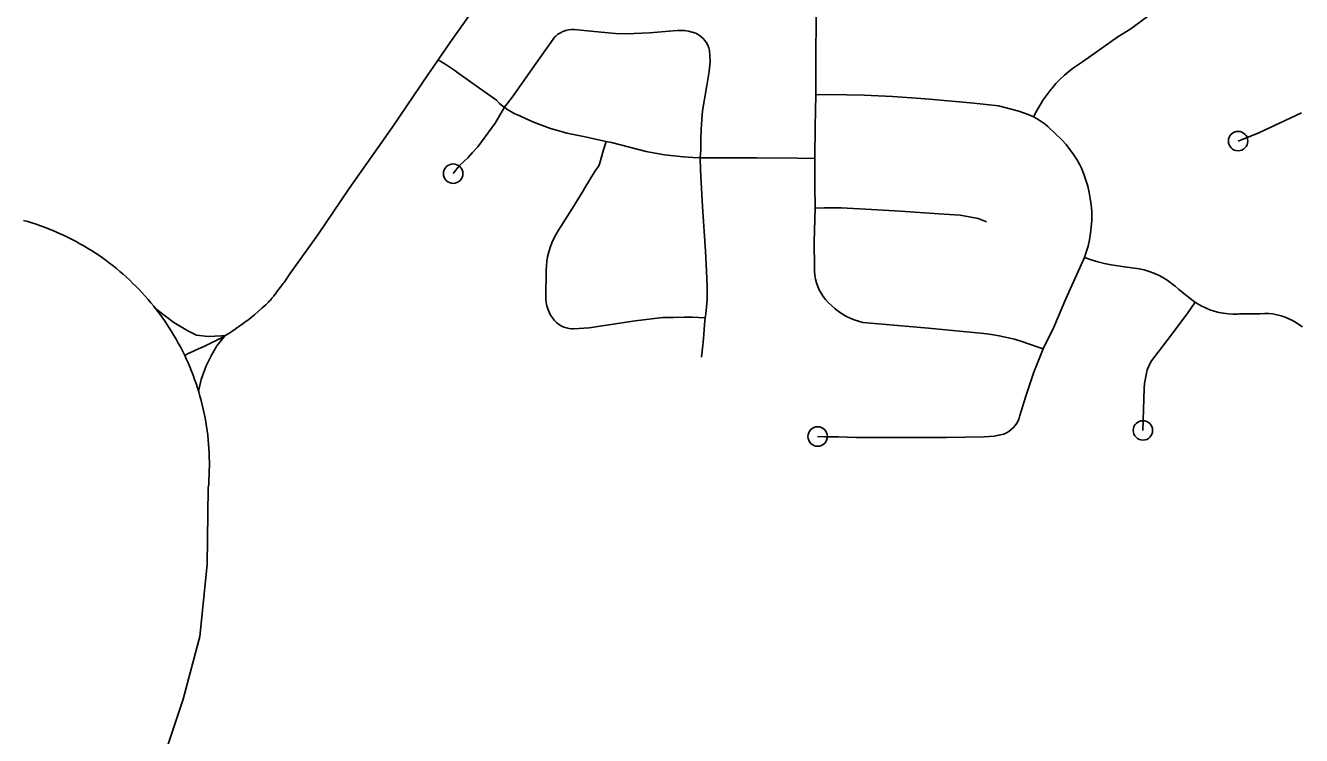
# Model space of a CAD drawing. Extents: x -19 to 366, y -4 to 359.
# Drawn here: x 145.399 to 146.019, y 191.873 to 192.218 of the extents above; entities that cross this region are included whole.
import ezdxf

# ---------------------------------------------------------------- set-up
doc = ezdxf.new("R2010")
doc.units = 0
doc.layers.add('R_Striping', color=7, linetype='Continuous')
doc.layers.add('Sheet Fence', color=7, linetype='Continuous')

msp = doc.modelspace()

# ---------------------------------------------------------------- linework, layer by layer
at = {"layer": 'R_Striping'}
for points in [[(145.78278, 192.18398), (145.78283, 192.18633), (145.78272, 192.2036), (145.78288, 192.21953), (145.78332, 192.23417), (145.78332, 192.23803)], [(145.9639, 192.23582), (145.96005, 192.23305), (145.95616, 192.23032), (145.95221, 192.22764), (145.94824, 192.225), (145.94573, 192.22337), (145.93577, 192.21598), (145.92947, 192.21202), (145.91221, 192.19988), (145.9103, 192.1987), (145.90794, 192.19706), (145.90565, 192.1953), (145.90345, 192.19343), (145.90136, 192.19144), (145.89938, 192.18934), (145.89751, 192.18714), (145.89705, 192.18659), (145.89509, 192.18408), (145.89322, 192.18148), (145.8915, 192.17879), (145.8899, 192.17603), (145.88843, 192.1732)], [(145.59946, 192.20093), (145.60518, 192.20914), (145.61852, 192.22804)], [(145.72672, 192.15337), (145.72689, 192.15722), (145.7269, 192.16213), (145.72709, 192.16704), (145.72739, 192.17194), (145.72777, 192.17606), (145.72988, 192.18837), (145.73108, 192.19518), (145.73145, 192.20024), (145.73113, 192.20544), (145.73078, 192.20672), (145.73032, 192.20796), (145.72971, 192.20913), (145.72897, 192.21023), (145.72811, 192.21123), (145.72716, 192.21213), (145.72609, 192.21292), (145.72496, 192.21357), (145.72448, 192.2138), (145.72271, 192.21438), (145.72092, 192.21481), (145.71911, 192.21509), (145.71726, 192.21523), (145.71541, 192.21521), (145.71357, 192.21504), (145.702, 192.21402), (145.69083, 192.21356), (145.68559, 192.21376), (145.68035, 192.21411), (145.67512, 192.2146), (145.67032, 192.21517), (145.66552, 192.2157), (145.66413, 192.21566), (145.66273, 192.21548), (145.66137, 192.21515), (145.66003, 192.21468), (145.65877, 192.21407), (145.65759, 192.21333), (145.6565, 192.21247), (145.65604, 192.21205), (145.649, 192.20209), (145.64204, 192.19223), (145.63557, 192.18294), (145.6316, 192.17788)], [(145.47639, 192.0574), (145.47655, 192.05748), (145.47844, 192.05839), (145.47861, 192.05847), (145.48136, 192.05974), (145.48155, 192.05982), (145.48674, 192.06218), (145.4869, 192.06226), (145.48914, 192.06331), (145.48931, 192.06339), (145.49106, 192.06424), (145.49131, 192.06437), (145.49283, 192.06515), (145.49306, 192.06528), (145.49458, 192.0661), (145.49481, 192.06623), (145.49604, 192.06694), (145.49628, 192.06709), (145.49755, 192.06788), (145.49781, 192.06803), (145.49923, 192.06895), (145.49946, 192.06911), (145.50113, 192.07022), (145.50127, 192.07032), (145.50299, 192.07152), (145.50315, 192.07163), (145.50484, 192.07287), (145.50498, 192.07298), (145.50665, 192.07424), (145.50681, 192.07436), (145.50845, 192.07565), (145.50859, 192.07577), (145.51023, 192.07709), (145.51037, 192.07721), (145.5121, 192.07868), (145.51227, 192.0788), (145.51386, 192.0802), (145.51407, 192.08039), (145.51575, 192.0819), (145.51596, 192.0821), (145.51623, 192.08236), (145.51644, 192.08255), (145.51683, 192.08296), (145.51704, 192.08316), (145.51761, 192.08378), (145.5178, 192.08399), (145.51853, 192.08485), (145.51871, 192.08507), (145.51963, 192.08617), (145.51974, 192.08632), (145.5209, 192.08783), (145.52102, 192.08799), (145.52318, 192.09088), (145.52329, 192.09103), (145.52423, 192.09223), (145.52434, 192.09238), (145.52464, 192.09272), (145.52738, 192.09702), (145.541, 192.11591), (145.55631, 192.13838), (145.57712, 192.168), (145.59471, 192.19414), (145.59694, 192.19733), (145.59946, 192.20093)], [(145.59946, 192.20093), (145.60369, 192.19826), (145.60746, 192.19566), (145.60905, 192.19458), (145.619, 192.18744), (145.62769, 192.18127), (145.6293, 192.17972), (145.63102, 192.17829), (145.6316, 192.17788)], [(145.78229, 192.15301), (145.78244, 192.16859), (145.78278, 192.18398)], [(145.88843, 192.1732), (145.88809, 192.17337), (145.88593, 192.17437), (145.8837, 192.17523), (145.88143, 192.17595), (145.87152, 192.17858), (145.85947, 192.1799), (145.83801, 192.18178), (145.83371, 192.18211), (145.81999, 192.18303), (145.80626, 192.1838), (145.78946, 192.18399), (145.78278, 192.18398)], [(145.6316, 192.17788), (145.6271, 192.17008), (145.6187, 192.1587), (145.61838, 192.15837), (145.61606, 192.1559), (145.61393, 192.15342), (145.60986, 192.14951), (145.60673, 192.14562)], [(145.68096, 192.16127), (145.67152, 192.16342), (145.66999, 192.16367), (145.66597, 192.16444), (145.66194, 192.16535), (145.65797, 192.1664), (145.65403, 192.1676), (145.65013, 192.16894), (145.64627, 192.17043), (145.64248, 192.17205), (145.63876, 192.1738), (145.63672, 192.17473), (145.63474, 192.17578), (145.63284, 192.17697), (145.6316, 192.17788)], [(145.9133, 192.10484), (145.9141, 192.10741), (145.91494, 192.11045), (145.9156, 192.11353), (145.91612, 192.11664), (145.91648, 192.11977), (145.91672, 192.12291), (145.91679, 192.12606), (145.91673, 192.12735), (145.91647, 192.13042), (145.91605, 192.13348), (145.91551, 192.13651), (145.9148, 192.13951), (145.91393, 192.14247), (145.91294, 192.14539), (145.91181, 192.14826), (145.91099, 192.14985), (145.90951, 192.15243), (145.90792, 192.15495), (145.90619, 192.15737), (145.90434, 192.15971), (145.90238, 192.16194), (145.89551, 192.16852), (145.89417, 192.16958), (145.89224, 192.17097), (145.89021, 192.17224), (145.88843, 192.1732)], [(146.01858, 192.17509), (145.99784, 192.16548), (145.9878, 192.16143)], [(145.68096, 192.16127), (145.67978, 192.15718), (145.67858, 192.15309), (145.67756, 192.14972), (145.67516, 192.14616), (145.67288, 192.14252), (145.67071, 192.1388), (145.66991, 192.13734), (145.66474, 192.12886), (145.65793, 192.1182), (145.65668, 192.11621), (145.65558, 192.11414), (145.65461, 192.112), (145.6538, 192.10981), (145.6531, 192.10757), (145.65256, 192.10529), (145.6522, 192.10309), (145.65198, 192.10087), (145.65188, 192.09864), (145.65191, 192.09761), (145.65175, 192.08631), (145.65175, 192.08468), (145.65192, 192.08305), (145.65223, 192.08145), (145.65268, 192.07987), (145.65327, 192.07836), (145.654, 192.0769), (145.65487, 192.07551), (145.65586, 192.07421), (145.65686, 192.07324), (145.65795, 192.0724), (145.65913, 192.07167), (145.66038, 192.07109), (145.66167, 192.07064), (145.66301, 192.07034), (145.66436, 192.07019), (145.66519, 192.07017), (145.6728, 192.0707), (145.69515, 192.07417), (145.70844, 192.07567), (145.71377, 192.07572), (145.71909, 192.07582), (145.72285, 192.07592), (145.72902, 192.07551)], [(145.72672, 192.15337), (145.72304, 192.1535), (145.71849, 192.1538), (145.71392, 192.15423), (145.70938, 192.15482), (145.70486, 192.15554), (145.70038, 192.15641), (145.68358, 192.16067), (145.68096, 192.16127)], [(145.72902, 192.07551), (145.72936, 192.07759), (145.72974, 192.08096), (145.72999, 192.08435), (145.7301, 192.08775), (145.73005, 192.09117), (145.72954, 192.10168), (145.72916, 192.10798), (145.72778, 192.12971), (145.72685, 192.14732), (145.72672, 192.15337)], [(145.78229, 192.15301), (145.7739, 192.15312), (145.7541, 192.15326), (145.74221, 192.15332), (145.7271, 192.15336), (145.72672, 192.15337)], [(145.78249, 192.12889), (145.78235, 192.14), (145.78229, 192.15301)], [(145.89313, 192.06055), (145.89119, 192.06119), (145.88607, 192.06299), (145.88281, 192.06408), (145.87918, 192.06516), (145.8755, 192.06609), (145.87179, 192.06688), (145.86805, 192.06752), (145.86429, 192.06801), (145.83743, 192.07053), (145.80563, 192.07339), (145.80351, 192.07394), (145.80143, 192.07462), (145.79939, 192.07544), (145.79744, 192.0764), (145.79554, 192.07749), (145.79373, 192.07872), (145.792, 192.08007), (145.7904, 192.08153), (145.78886, 192.0831), (145.78756, 192.0845), (145.78643, 192.08598), (145.78539, 192.08754), (145.78448, 192.08917), (145.78372, 192.09087), (145.7831, 192.09263), (145.78262, 192.09444), (145.78228, 192.09627), (145.78211, 192.09813), (145.78208, 192.09999), (145.78199, 192.11243), (145.78249, 192.12889)], [(145.78249, 192.12889), (145.78689, 192.12902), (145.79509, 192.129), (145.80977, 192.12813), (145.82398, 192.12733), (145.84252, 192.12615), (145.85284, 192.12542), (145.86165, 192.12381), (145.86558, 192.12222)], [(145.47639, 192.0574), (145.47622, 192.05758), (145.47528, 192.05951), (145.4743, 192.06142), (145.47327, 192.06332), (145.47222, 192.06519), (145.47115, 192.06705), (145.47003, 192.06889), (145.46888, 192.07071), (145.46772, 192.07251), (145.4665, 192.07429), (145.46527, 192.07605), (145.46401, 192.07778), (145.4627, 192.0795), (145.46137, 192.08119), (145.46002, 192.08285), (145.45864, 192.08449), (145.45722, 192.08611), (145.45578, 192.0877), (145.45431, 192.08927), (145.45282, 192.09081), (145.45128, 192.09233), (145.44974, 192.09382), (145.44816, 192.09528), (145.44655, 192.09671), (145.44492, 192.09812), (145.44327, 192.0995), (145.4416, 192.10084), (145.4399, 192.10216), (145.43818, 192.10345), (145.43644, 192.10471), (145.4347, 192.10594), (145.43291, 192.10713), (145.4311, 192.1083), (145.42926, 192.10943), (145.42743, 192.11053), (145.42555, 192.1116), (145.42367, 192.11264), (145.42177, 192.11364), (145.41987, 192.11461), (145.41792, 192.11555), (145.41598, 192.11645), (145.41233, 192.11802), (145.41034, 192.11883), (145.40835, 192.1196), (145.40632, 192.12033), (145.40428, 192.12102), (145.40225, 192.12169), (145.4002, 192.12231), (145.39812, 192.1229)], [(145.89313, 192.06055), (145.89831, 192.07108), (145.90422, 192.08475), (145.90939, 192.09631), (145.9133, 192.10484)], [(145.96701, 192.08313), (145.96604, 192.08376), (145.95898, 192.08937), (145.95728, 192.0909), (145.95534, 192.09242), (145.95333, 192.09382), (145.95125, 192.0951), (145.94909, 192.09624), (145.94685, 192.09724), (145.94456, 192.09811), (145.94221, 192.09883), (145.93985, 192.0994), (145.93269, 192.10039), (145.92948, 192.10076), (145.92618, 192.10128), (145.92291, 192.10195), (145.91967, 192.10277), (145.91646, 192.10373), (145.9133, 192.10484)], [(145.96701, 192.08313), (145.96305, 192.07752), (145.95317, 192.06436), (145.94581, 192.05472), (145.94497, 192.05331), (145.94428, 192.05183), (145.94371, 192.05029), (145.94331, 192.04871), (145.94235, 192.04375), (145.94213, 192.04132), (145.94159, 192.02088)], [(146.019, 192.07114), (146.01735, 192.07235), (146.01563, 192.07345), (146.01428, 192.07425), (146.01246, 192.07517), (146.01058, 192.07596), (146.00865, 192.0766), (146.00667, 192.07711), (146.00467, 192.07745), (146.00265, 192.07766), (146.00061, 192.07771), (145.99858, 192.0776), (145.98854, 192.07747), (145.98747, 192.07741), (145.9852, 192.07738), (145.98292, 192.07751), (145.98067, 192.07779), (145.97843, 192.07822), (145.97623, 192.07879), (145.97408, 192.07951), (145.97197, 192.08037), (145.96992, 192.08137), (145.96795, 192.0825), (145.96701, 192.08313)], [(145.46231, 192.07999), (145.47108, 192.07336), (145.47787, 192.06919), (145.48217, 192.06716), (145.48777, 192.06644), (145.49433, 192.0668), (145.496, 192.06692)], [(145.72725, 192.05645), (145.72785, 192.06089), (145.72833, 192.06535), (145.72865, 192.06983), (145.72885, 192.07425), (145.72902, 192.07551)], [(145.496, 192.06692), (145.49195, 192.06203), (145.48944, 192.05749), (145.48682, 192.05224), (145.48443, 192.04556), (145.48311, 192.03984)], [(145.45387, 191.82459), (145.47559, 191.89036), (145.48372, 191.92084), (145.48722, 191.95571), (145.48784, 191.99278), (145.48804, 191.99492), (145.48817, 191.99706), (145.48829, 191.99921), (145.48834, 192.00136), (145.48837, 192.00351), (145.48838, 192.00566), (145.48832, 192.00781), (145.48825, 192.00996), (145.48812, 192.0121), (145.48798, 192.01425), (145.48778, 192.01639), (145.48755, 192.01853), (145.48727, 192.02066), (145.48697, 192.02279), (145.48662, 192.02491), (145.48625, 192.02703), (145.48583, 192.02914), (145.48539, 192.03124), (145.4849, 192.03333), (145.48436, 192.03542), (145.4838, 192.03749), (145.4832, 192.03956), (145.48257, 192.04161), (145.48189, 192.04365), (145.48119, 192.04568), (145.48044, 192.0477), (145.47967, 192.04971), (145.47886, 192.0517), (145.47802, 192.05367), (145.47713, 192.05563), (145.47639, 192.0574)], [(145.78368, 192.01794), (145.78714, 192.01772), (145.79375, 192.01784), (145.80226, 192.01752), (145.82696, 192.01752), (145.84603, 192.01746), (145.86454, 192.01774), (145.86702, 192.01787), (145.86936, 192.01815), (145.87169, 192.01857), (145.874, 192.01914), (145.87535, 192.01974), (145.87654, 192.02043), (145.87763, 192.02126), (145.87864, 192.02219), (145.87956, 192.02324), (145.88033, 192.02437), (145.88098, 192.02559), (145.88149, 192.02686), (145.88187, 192.02819), (145.8847, 192.03753), (145.88663, 192.04339), (145.88866, 192.04915), (145.89083, 192.05487), (145.89313, 192.06055)]]:
    msp.add_lwpolyline(points, dxfattribs=at)
for centre in [(145.9878, 192.16143), (145.60673, 192.14562), (145.94159, 192.02088), (145.78368, 192.01794)]:
    msp.add_circle(centre, 0.00473, dxfattribs=at)
at = {"layer": 'Sheet Fence'}
for points in [[(154.11585, 1.87092), (153.9063, 10.48743), (153.69602, 19.10409), (153.48501, 27.72087), (153.27327, 36.3378), (153.0608, 44.95486), (152.84759, 53.57206), (152.63366, 62.1894), (152.419, 70.80688), (152.20362, 79.42449), (151.98751, 88.04225), (151.77068, 96.66014), (151.55312, 105.27817), (151.33484, 113.89634), (151.11584, 122.51465), (150.89612, 131.13311), (150.67568, 139.7517), (150.45452, 148.37043), (150.23264, 156.98931), (150.01005, 165.60832), (149.78674, 174.22748), (149.56272, 182.84677), (149.33799, 191.46621), (149.11254, 200.0858), (148.88638, 208.70552), (148.65952, 217.32539), (148.43194, 225.9454), (148.20366, 234.56555), (147.97466, 243.18584), (147.74497, 251.80628), (147.51457, 260.42687), (147.28346, 269.04759), (147.05165, 277.66846), (146.81914, 286.28948), (146.58593, 294.91064), (146.35202, 303.53194), (146.11742, 312.15339), (145.88211, 320.77499), (145.64611, 329.39673), (145.40941, 338.01861), (145.17202, 346.64065)], [(146.77834, 1.69699), (146.57878, 10.31313), (146.37852, 18.92942), (146.17757, 27.54584), (145.97591, 36.16241), (145.77356, 44.77911), (145.57052, 53.39596), (145.36679, 62.01295), (145.16236, 70.63008), (144.95724, 79.24735), (144.75142, 87.86477), (144.54492, 96.48232), (144.33773, 105.10002), (144.12986, 113.71787), (143.92129, 122.33585), (143.71204, 130.95398), (143.5021, 139.57225), (143.29148, 148.19067), (143.08018, 156.80923), (142.8682, 165.42794), (142.65553, 174.04679), (142.44218, 182.66579), (142.22816, 191.28493), (142.01345, 199.90421), (141.79807, 208.52365), (141.58202, 217.14322), (141.36528, 225.76295), (141.14788, 234.38282), (140.9298, 243.00284), (140.71105, 251.623), (140.49162, 260.24332), (140.27153, 268.86377), (140.05077, 277.48438), (139.82934, 286.10514), (139.60724, 294.72604), (139.38447, 303.34709), (139.16105, 311.96829), (138.93695, 320.58964), (138.7122, 329.21114), (138.48678, 337.83278), (138.2607, 346.45458)], [(0, 189.51617), (7.11214, 189.52059), (14.22427, 189.53386), (21.33637, 189.55597), (28.44845, 189.58693), (35.56048, 189.62672), (42.67245, 189.67537), (49.78436, 189.73285), (56.89619, 189.79918), (64.00793, 189.87436), (71.11958, 189.95838), (78.23111, 190.05124), (85.34253, 190.15294), (92.45381, 190.26349), (99.56495, 190.38288), (106.67593, 190.51112), (113.78675, 190.6482), (120.89739, 190.79412), (128.00785, 190.94888), (135.11811, 191.11248), (142.22816, 191.28493), (149.33799, 191.46621), (156.44759, 191.65634), (163.55694, 191.85531), (170.66605, 192.06312), (177.77489, 192.27977), (184.88345, 192.50526), (191.99173, 192.73959), (199.09971, 192.98276), (206.20739, 193.23477), (213.31474, 193.49561), (220.42177, 193.7653), (227.52845, 194.04382), (234.63479, 194.33118), (241.74076, 194.62738), (248.84635, 194.93241), (255.95157, 195.24628), (263.05638, 195.56898), (270.16079, 195.90052), (277.26478, 196.24089), (284.36834, 196.5901), (291.47147, 196.94814), (298.57414, 197.31501), (305.67635, 197.69072), (312.77809, 198.07525), (319.87934, 198.46862), (326.9801, 198.87082), (334.08035, 199.28185), (341.18009, 199.7017)]]:
    msp.add_spline(points, degree=3, dxfattribs=at)

doc.saveas('drawing.dxf')
